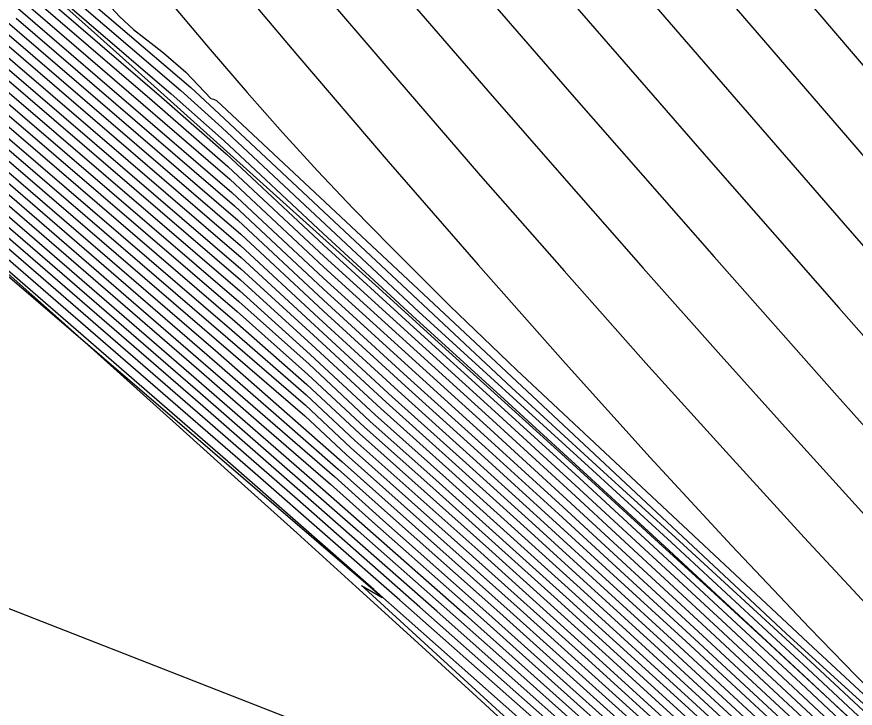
# Model space of a CAD drawing. Extents: x 2356077 to 2359823, y 225951 to 227822.
# Drawn here: x 2357927.46 to 2357941.73, y 226175.71 to 226187.47 of the extents above; entities that cross this region are included whole.
import ezdxf

# ---------------------------------------------------------------- set-up
doc = ezdxf.new("R2010")
doc.units = 0
for name, color, linetype in [('DTM Contours Major', 7, 'Continuous'), ('DTM Contours Minor', 7, 'Continuous'), ('Exist DTM Breakline', 7, 'Continuous'), ('Exist DTM Breakline Underwater', 7, 'Continuous')]:
    doc.layers.add(name, color=color, linetype=linetype)

msp = doc.modelspace()

# ---------------------------------------------------------------- linework, layer by layer
at = {"layer": 'DTM Contours Major'}
for points in [[(2357890.038, 226221.718), (2357910.684, 226201.993), (2357915.699, 226197.414), (2357918.845, 226194.595), (2357921.75, 226192.022), (2357924.427, 226189.669), (2357926.84, 226187.575), (2357931.271, 226183.772), (2357932.672, 226182.467), (2357934.07, 226181.191), (2357935.359, 226180.029), (2357936.58, 226178.922), (2357938.845, 226176.847), (2357941.105, 226174.755), (2357943.249, 226172.75), (2357945.722, 226170.406), (2357948.201, 226168.029), (2357950.088, 226166.2), (2357952.056, 226164.275), (2357954.343, 226162.016), (2357956.722, 226159.641), (2357957.922, 226158.433), (2357959.974, 226156.347), (2357961.675, 226154.6)], [(2357904.086, 226210.5), (2357906.851, 226207.403), (2357909.576, 226204.646), (2357920.404, 226194.302), (2357922.714, 226192.127), (2357924.258, 226190.769), (2357929.762, 226186.045), (2357931.049, 226184.927), (2357932.688, 226183.395), (2357935.595, 226180.756), (2357936.962, 226179.506), (2357939.536, 226177.131), (2357941.901, 226174.924), (2357944, 226172.947), (2357945.921, 226171.121), (2357947.848, 226169.273), (2357950.354, 226166.847), (2357951.952, 226165.287), (2357954.626, 226162.656), (2357956.021, 226161.273), (2357957.43, 226159.868), (2357958.839, 226158.456), (2357960.904, 226156.366), (2357962.907, 226154.316)], [(2357901.277, 226209.449), (2357910.519, 226200.862), (2357914.334, 226197.508), (2357918.08, 226194.199), (2357921.655, 226191.075), (2357925.005, 226188.171), (2357931.254, 226182.809), (2357932.454, 226181.728), (2357933.561, 226180.701), (2357934.761, 226179.631), (2357936.963, 226177.646), (2357938.955, 226175.83), (2357940.799, 226174.132), (2357942.546, 226172.506), (2357944.829, 226170.356), (2357946.952, 226168.331), (2357949.107, 226166.252), (2357951.342, 226164.072), (2357953.063, 226162.375), (2357955.022, 226160.425), (2357957.033, 226158.4), (2357959.065, 226156.329), (2357961.095, 226154.233)], [(2357958.039, 226154.527), (2357956.32, 226156.317), (2357954.311, 226158.383), (2357952.584, 226160.133), (2357951.408, 226161.311), (2357950.259, 226162.45), (2357949.132, 226163.555), (2357946.929, 226165.689), (2357945.06, 226167.47), (2357944.27, 226168.216), (2357942.948, 226169.451), (2357938.312, 226173.691), (2357936.565, 226175.261), (2357933.978, 226177.548), (2357931.513, 226179.703), (2357925.353, 226185.031), (2357919.05, 226190.447), (2357912.34, 226196.202), (2357905.625, 226201.971), (2357899.307, 226207.427)], [(2357904.346, 226204.087), (2357909.865, 226199.284), (2357915.51, 226194.413), (2357926.119, 226185.296), (2357930.556, 226181.463), (2357931.624, 226180.534), (2357932.798, 226179.52), (2357933.553, 226178.844), (2357935.3, 226177.301), (2357937.601, 226175.243), (2357938.993, 226173.984), (2357940.298, 226172.793), (2357941.538, 226171.651), (2357942.707, 226170.564), (2357944.755, 226168.638), (2357946.581, 226166.898), (2357948.424, 226165.123), (2357950.31, 226163.285), (2357952.23, 226161.389), (2357954.03, 226159.586), (2357955.909, 226157.678), (2357957.218, 226156.334), (2357958.563, 226154.942), (2357959.921, 226153.525)], [(2357927.406, 226197.315), (2357928.873, 226195.555), (2357930.283, 226193.877), (2357931.646, 226192.265), (2357932.972, 226190.707), (2357934.297, 226189.163), (2357935.595, 226187.659), (2357936.868, 226186.195), (2357938.113, 226184.772), (2357939.33, 226183.388), (2357941.381, 226181.075), (2357942.233, 226180.124), (2357943.081, 226179.185), (2357943.933, 226178.255), (2357944.794, 226177.328), (2357945.67, 226176.401), (2357946.733, 226175.298)], [(2357924.735, 226192.663), (2357928.148, 226188.651), (2357928.717, 226188.009), (2357929.203, 226187.479), (2357929.445, 226187.258), (2357929.795, 226186.981), (2357929.952, 226186.861), (2357930.335, 226186.532), (2357930.761, 226186.083), (2357930.806, 226186.07), (2357930.857, 226186.05), (2357940.558, 226176.98), (2357942.559, 226175.159)], [(2357927.117, 226185.38), (2357931.049, 226182.006), (2357932.37, 226180.864), (2357933.138, 226180.145), (2357935.218, 226178.296), (2357937.126, 226176.583), (2357938.311, 226175.509), (2357939.447, 226174.473), (2357941.585, 226172.503), (2357943.571, 226170.648), (2357945.368, 226168.949), (2357947.132, 226167.261), (2357948.767, 226165.684), (2357950.439, 226164.056), (2357952.15, 226162.372), (2357953.72, 226160.812), (2357955.331, 226159.194), (2357956.995, 226157.504), (2357958.153, 226156.317), (2357959.328, 226155.104), (2357961.684, 226152.649)]]:
    msp.add_lwpolyline(points, dxfattribs=at)
at = {"layer": 'DTM Contours Minor'}
for points in [[(2357933.376, 226177.75), (2357933.326, 226177.797), (2357933.679, 226177.595), (2357918.348, 226190.746), (2357910.225, 226197.716), (2357902.781, 226204.054), (2357896.371, 226209.541), (2357891.04, 226214.156), (2357888.52, 226216.368), (2357886.307, 226218.333), (2357884.288, 226220.142), (2357882.544, 226221.715), (2357880.859, 226223.244), (2357879.224, 226224.737), (2357877.634, 226226.201), (2357876.082, 226227.643), (2357873.981, 226229.615), (2357871.657, 226231.827)], [(2357905.797, 226217.743), (2357910.499, 226211.91), (2357919.91, 226200.215), (2357924.076, 226195.051), (2357928.001, 226190.218), (2357929.306, 226188.631), (2357930.071, 226187.714), (2357930.747, 226186.916), (2357931.378, 226186.186), (2357931.983, 226185.505), (2357932.579, 226184.853), (2357933.184, 226184.212), (2357933.817, 226183.562), (2357934.835, 226182.549), (2357935.962, 226181.465), (2357941.017, 226176.743), (2357943.59, 226174.352), (2357946.08, 226172.014), (2357948.596, 226169.628), (2357951.269, 226167.069), (2357953.155, 226165.243), (2357961.916, 226156.546), (2357963.098, 226155.314), (2357964.274, 226154.062)], [(2357919.423, 226213.216), (2357930.095, 226200.505), (2357932.153, 226198.061), (2357935.154, 226194.511), (2357938.156, 226190.986), (2357941.664, 226186.881), (2357943.217, 226185.075), (2357944.776, 226183.277), (2357946.329, 226181.512), (2357947.86, 226179.804), (2357949.358, 226178.176), (2357950.256, 226177.224), (2357951.14, 226176.305), (2357952.016, 226175.411)], [(2357901.79, 226211.447), (2357916.526, 226197.369), (2357919.802, 226194.36), (2357921.977, 226192.428), (2357924.029, 226190.62), (2357925.968, 226188.919), (2357927.768, 226187.365), (2357931.119, 226184.485), (2357932.678, 226183.027), (2357935.514, 226180.456), (2357936.824, 226179.26), (2357939.267, 226177.011), (2357941.251, 226175.167), (2357943.143, 226173.392), (2357944.944, 226171.689), (2357946.748, 226169.967), (2357949.118, 226167.684), (2357951.407, 226165.454), (2357953.239, 226163.655), (2357955.823, 226161.094), (2357957.144, 226159.775), (2357958.464, 226158.449), (2357960.525, 226156.362), (2357962.759, 226154.073)], [(2357959.572, 226153.316), (2357958.087, 226154.868), (2357956.618, 226156.389), (2357954.706, 226158.349), (2357952.823, 226160.253), (2357951.309, 226161.762), (2357950.266, 226162.792), (2357949.234, 226163.803), (2357948.212, 226164.796), (2357946.2, 226166.731), (2357944.414, 226168.429), (2357942.832, 226169.914), (2357941.508, 226171.135), (2357938.626, 226173.771), (2357937.067, 226175.177), (2357934.609, 226177.36), (2357932.322, 226179.368), (2357930.622, 226180.848), (2357925.586, 226185.197), (2357913.577, 226195.509), (2357907.3, 226200.912), (2357895.282, 226211.322)], [(2357902.592, 226211.153), (2357905.702, 226208.028), (2357918.493, 226195.809), (2357921.254, 226193.248), (2357923.106, 226191.611), (2357924.87, 226190.062), (2357926.547, 226188.609), (2357929.609, 226185.981), (2357931.081, 226184.709), (2357932.684, 226183.211), (2357935.554, 226180.608), (2357936.894, 226179.384), (2357939.401, 226177.071), (2357941.897, 226174.744), (2357944.025, 226172.74), (2357945.885, 226170.971), (2357947.751, 226169.182), (2357950.305, 226166.712), (2357951.986, 226165.071), (2357954.577, 226162.523), (2357957.287, 226159.835), (2357958.645, 226158.477), (2357960.697, 226156.413), (2357962.8, 226154.273)], [(2357900.45, 226209.928), (2357909.344, 226201.666), (2357913.355, 226198.148), (2357917.29, 226194.677), (2357921.068, 226191.382), (2357924.626, 226188.301), (2357931.236, 226182.628), (2357932.432, 226181.56), (2357933.47, 226180.594), (2357934.65, 226179.544), (2357936.813, 226177.598), (2357938.828, 226175.764), (2357940.744, 226174.001), (2357942.553, 226172.32), (2357944.125, 226170.842), (2357946.187, 226168.884), (2357948.293, 226166.86), (2357950.556, 226164.661), (2357952.118, 226163.127), (2357953.972, 226161.291), (2357955.884, 226159.376), (2357957.839, 226157.393), (2357959.931, 226155.246), (2357962.023, 226153.074)], [(2357902.123, 226208.952), (2357906.889, 226204.515), (2357911.688, 226200.064), (2357915.309, 226196.872), (2357918.863, 226193.726), (2357922.237, 226190.773), (2357925.383, 226188.042), (2357931.264, 226182.996), (2357932.479, 226181.893), (2357933.652, 226180.808), (2357934.87, 226179.719), (2357937.11, 226177.696), (2357939.081, 226175.896), (2357940.854, 226174.261), (2357942.541, 226172.69), (2357944.842, 226170.524), (2357947.034, 226168.432), (2357949.176, 226166.366), (2357951.352, 226164.242), (2357953.089, 226162.531), (2357955.123, 226160.507), (2357957.209, 226158.408), (2357959.246, 226156.332), (2357961.212, 226154.305)], [(2357902.998, 226208.425), (2357907.939, 226203.82), (2357912.859, 226199.264), (2357919.653, 226193.246), (2357922.823, 226190.466), (2357925.763, 226187.912), (2357931.27, 226183.186), (2357932.51, 226182.053), (2357933.743, 226180.914), (2357934.98, 226179.807), (2357936.148, 226178.753), (2357938.317, 226176.779), (2357940.07, 226175.167), (2357941.731, 226173.627), (2357944.095, 226171.41), (2357946.364, 226169.254), (2357948.557, 226167.145), (2357950.646, 226165.115), (2357952.093, 226163.695), (2357954.16, 226161.65), (2357956.302, 226159.509), (2357958.473, 226157.311), (2357960.379, 226155.358), (2357962.275, 226153.395)], [(2357953.057, 226159.481), (2357946.107, 226166.215), (2357945.25, 226167.153), (2357943.643, 226168.632), (2357940.284, 226171.704), (2357938.37, 226173.43), (2357936.289, 226175.291), (2357933.534, 226177.73), (2357931.048, 226179.907), (2357925.222, 226184.959), (2357918.616, 226190.644), (2357904.721, 226202.567), (2357898.262, 226208.131)], [(2357903.575, 226208.194), (2357908.772, 226203.342), (2357913.923, 226198.567), (2357917.198, 226195.645), (2357920.383, 226192.826), (2357923.379, 226190.19), (2357926.143, 226187.782), (2357931.276, 226183.377), (2357933.847, 226181.007), (2357935.101, 226179.882), (2357936.287, 226178.811), (2357938.488, 226176.803), (2357940.972, 226174.514), (2357943.302, 226172.338), (2357945.647, 226170.118), (2357947.981, 226167.881), (2357949.989, 226165.935), (2357952.082, 226163.887), (2357954.222, 226161.772), (2357956.441, 226159.553), (2357957.564, 226158.421), (2357959.609, 226156.34), (2357961.444, 226154.451)], [(2357904.147, 226207.919), (2357909.472, 226202.941), (2357914.744, 226198.101), (2357918.051, 226195.109), (2357923.876, 226189.97), (2357926.508, 226187.665), (2357931.266, 226183.581), (2357932.599, 226182.347), (2357933.951, 226181.106), (2357935.225, 226179.96), (2357936.43, 226178.868), (2357938.666, 226176.825), (2357941.039, 226174.633), (2357943.276, 226172.542), (2357945.685, 226170.261), (2357948.091, 226167.955), (2357950.039, 226166.067), (2357952.07, 226164.08), (2357954.282, 226161.894), (2357956.581, 226159.597), (2357957.742, 226158.428), (2357959.791, 226156.343), (2357961.56, 226154.524)], [(2357901.909, 226207.724), (2357905.79, 226204.104), (2357910.391, 226200.092), (2357914.879, 226196.152), (2357919.272, 226192.337), (2357923.454, 226188.727), (2357927.34, 226185.385), (2357931.118, 226182.143), (2357932.382, 226181.041), (2357933.213, 226180.264), (2357935.357, 226178.356), (2357937.305, 226176.603), (2357939.536, 226174.572), (2357941.601, 226172.667), (2357943.531, 226170.864), (2357945.401, 226169.096), (2357947.238, 226167.339), (2357949.646, 226165.009), (2357951.299, 226163.392), (2357952.957, 226161.754), (2357954.62, 226160.094), (2357956.331, 226158.367), (2357958.336, 226156.318), (2357960.627, 226153.948)], [(2357902.884, 226207.103), (2357906.979, 226203.288), (2357911.384, 226199.439), (2357915.69, 226195.654), (2357919.877, 226192.013), (2357923.849, 226188.58), (2357931.17, 226182.293), (2357932.397, 226181.216), (2357933.291, 226180.38), (2357935.494, 226178.418), (2357937.48, 226176.628), (2357939.624, 226174.672), (2357941.619, 226172.83), (2357943.494, 226171.078), (2357945.434, 226169.243), (2357947.344, 226167.416), (2357949.695, 226165.142), (2357951.31, 226163.562), (2357952.983, 226161.909), (2357954.72, 226160.177), (2357956.506, 226158.375), (2357958.519, 226156.32), (2357960.744, 226154.019)], [(2357959.455, 226153.247), (2357957.918, 226154.853), (2357956.398, 226156.429), (2357954.499, 226158.375), (2357952.852, 226160.041), (2357951.352, 226161.54), (2357950.269, 226162.611), (2357949.198, 226163.661), (2357948.139, 226164.69), (2357947.09, 226165.703), (2357945.109, 226167.595), (2357944.154, 226168.498), (2357942.891, 226169.682), (2357939.981, 226172.348), (2357938.483, 226173.718), (2357936.842, 226175.196), (2357934.321, 226177.43), (2357932.234, 226179.26), (2357930.703, 226180.593), (2357925.446, 226185.134), (2357919.402, 226190.327), (2357912.946, 226195.867), (2357906.452, 226201.45), (2357900.298, 226206.773)], [(2357902.207, 226206.571), (2357907.384, 226202.074), (2357912.402, 226197.689), (2357917.418, 226193.348), (2357930.842, 226181.793), (2357932.996, 226179.901), (2357935.858, 226177.355), (2357938.041, 226175.391), (2357939.269, 226174.274), (2357940.44, 226173.201), (2357941.558, 226172.168), (2357942.629, 226171.172), (2357944.214, 226169.684), (2357945.842, 226168.14), (2357947.769, 226166.291), (2357949.502, 226164.611), (2357951.274, 226162.876), (2357952.881, 226161.284), (2357954.322, 226159.843), (2357955.805, 226158.343), (2357957.784, 226156.318), (2357959.024, 226155.036), (2357960.274, 226153.736)], [(2357903.868, 226206.472), (2357908.164, 226202.475), (2357912.372, 226198.791), (2357916.494, 226195.162), (2357920.476, 226191.694), (2357924.241, 226188.436), (2357931.209, 226182.456), (2357932.413, 226181.389), (2357933.379, 226180.488), (2357934.538, 226179.458), (2357936.662, 226177.551), (2357938.701, 226175.699), (2357940.691, 226173.87), (2357942.56, 226172.133), (2357944.137, 226170.652), (2357946.128, 226168.761), (2357948.206, 226166.765), (2357950.526, 226164.51), (2357952.126, 226162.939), (2357953.909, 226161.171), (2357955.745, 226159.33), (2357957.629, 226157.42), (2357959.78, 226155.21), (2357961.938, 226152.968)], [(2357903.403, 226205.746), (2357908.391, 226201.41), (2357913.234, 226197.17), (2357918.042, 226193.004), (2357926.908, 226185.369), (2357932.359, 226180.686), (2357933.066, 226180.024), (2357936.028, 226177.387), (2357938.178, 226175.448), (2357939.358, 226174.373), (2357940.488, 226173.337), (2357941.57, 226172.336), (2357943.613, 226170.429), (2357945.335, 226168.801), (2357947.026, 226167.185), (2357948.699, 226165.571), (2357950.411, 226163.903), (2357952.161, 226162.181), (2357953.658, 226160.691), (2357955.194, 226159.148), (2357956.782, 226157.534), (2357957.969, 226156.317), (2357959.176, 226155.069), (2357960.392, 226153.806)], [(2357902.315, 226205.436), (2357908.154, 226200.369), (2357914.22, 226195.144), (2357925.751, 226185.24), (2357930.578, 226181.072), (2357933.268, 226178.724), (2357935.612, 226176.656), (2357937.263, 226175.184), (2357938.759, 226173.833), (2357941.527, 226171.301), (2357942.783, 226170.137), (2357944.764, 226168.275), (2357946.336, 226166.778), (2357948.284, 226164.903), (2357950.274, 226162.962), (2357951.284, 226161.966), (2357952.813, 226160.444), (2357954.368, 226158.877), (2357955.444, 226157.782), (2357956.825, 226156.363), (2357958.249, 226154.888), (2357959.689, 226153.386)], [(2357903.33, 226204.762), (2357909.011, 226199.825), (2357914.865, 226194.777), (2357925.931, 226185.271), (2357930.558, 226181.275), (2357932.527, 226179.56), (2357935.09, 226177.303), (2357937.439, 226175.208), (2357938.885, 226173.901), (2357941.536, 226171.474), (2357942.742, 226170.353), (2357944.758, 226168.458), (2357946.462, 226166.835), (2357948.354, 226165.013), (2357950.29, 226163.126), (2357951.271, 226162.159), (2357952.814, 226160.624), (2357954.506, 226158.92), (2357955.68, 226157.725), (2357957.023, 226156.346), (2357958.406, 226154.914), (2357959.804, 226153.455)], [(2357925.846, 226203.924), (2357927.872, 226201.5), (2357929.861, 226199.135), (2357931.794, 226196.849), (2357934.803, 226193.316), (2357938.094, 226189.483), (2357941.598, 226185.418), (2357942.976, 226183.827), (2357944.353, 226182.252), (2357945.725, 226180.703), (2357947.088, 226179.193), (2357948.437, 226177.735), (2357949.383, 226176.738), (2357950.323, 226175.767), (2357951.262, 226174.815)], [(2357926.382, 226201.699), (2357928.225, 226199.494), (2357930.017, 226197.363), (2357931.753, 226195.312), (2357933.427, 226193.346), (2357935.818, 226190.556), (2357939.221, 226186.62), (2357941.528, 226183.965), (2357942.724, 226182.595), (2357943.918, 226181.24), (2357945.113, 226179.904), (2357946.308, 226178.591), (2357947.505, 226177.304), (2357948.494, 226176.267), (2357949.489, 226175.246)], [(2357926.906, 226199.493), (2357928.56, 226197.511), (2357930.158, 226195.61), (2357931.703, 226193.784), (2357933.201, 226192.025), (2357934.469, 226190.546), (2357936.92, 226187.708), (2357939.274, 226185.004), (2357941.453, 226182.519), (2357942.475, 226181.362), (2357943.494, 226180.219), (2357944.515, 226179.088), (2357945.544, 226177.968), (2357946.584, 226176.859), (2357947.612, 226175.787), (2357948.657, 226174.72)], [(2357926.528, 226196.808), (2357927.878, 226195.176), (2357929.159, 226193.636), (2357930.385, 226192.173), (2357931.57, 226190.768), (2357932.728, 226189.407), (2357934.115, 226187.789), (2357935.478, 226186.212), (2357936.816, 226184.68), (2357938.124, 226183.194), (2357939.4, 226181.758), (2357940.641, 226180.375), (2357942.005, 226178.873), (2357942.682, 226178.138), (2357943.361, 226177.407), (2357944.048, 226176.677), (2357944.748, 226175.943), (2357945.853, 226174.805)], [(2357925.936, 226195.966), (2357928.306, 226193.086), (2357929.397, 226191.772), (2357930.441, 226190.522), (2357931.451, 226189.322), (2357932.439, 226188.157), (2357933.908, 226186.439), (2357935.354, 226184.769), (2357936.775, 226183.148), (2357938.168, 226181.581), (2357939.532, 226180.068), (2357940.864, 226178.613), (2357942.3, 226177.073), (2357943.261, 226176.061), (2357943.75, 226175.553)], [(2357926.837, 226193.297), (2357928.765, 226190.957), (2357930.536, 226188.831), (2357932.209, 226186.848), (2357933.78, 226185.012), (2357935.311, 226183.251), (2357936.799, 226181.571), (2357938.238, 226179.977), (2357939.625, 226178.477), (2357940.954, 226177.077), (2357941.749, 226176.26), (2357942.387, 226175.628)], [(2357924.301, 226190.928), (2357929.921, 226186.105), (2357931.02, 226185.143), (2357932.687, 226183.584), (2357934.211, 226182.193), (2357935.638, 226180.9), (2357937.03, 226179.626), (2357938.379, 226178.385), (2357940.803, 226176.134), (2357942.971, 226174.102), (2357944.958, 226172.221), (2357946.947, 226170.322), (2357949.428, 226167.931), (2357951.914, 226165.51), (2357953.27, 226164.18), (2357954.68, 226162.789), (2357956.127, 226161.354), (2357957.592, 226159.891), (2357959.06, 226158.417), (2357961.151, 226156.295), (2357963.052, 226154.342)], [(2357925.795, 226189.841), (2357930.083, 226186.161), (2357930.988, 226185.362), (2357932.675, 226183.785), (2357934.255, 226182.327), (2357935.687, 226181.03), (2357937.102, 226179.738), (2357938.483, 226178.468), (2357940.864, 226176.258), (2357942.886, 226174.364), (2357944.948, 226172.414), (2357947.01, 226170.446), (2357949.538, 226168.01), (2357951.872, 226165.739), (2357953.278, 226164.36), (2357954.741, 226162.917), (2357956.244, 226161.424), (2357957.77, 226159.897), (2357959.301, 226158.353), (2357961.415, 226156.195), (2357963.191, 226154.357)], [(2357927.196, 226189.089), (2357928.019, 226188.268), (2357928.566, 226187.854), (2357930.417, 226186.267), (2357930.901, 226185.82), (2357935.886, 226181.159), (2357937.32, 226179.844), (2357938.74, 226178.552), (2357940.971, 226176.502), (2357942.613, 226174.977), (2357943.725, 226173.935), (2357944.838, 226172.885), (2357945.956, 226171.823), (2357948.229, 226169.642), (2357950.599, 226167.343), (2357951.853, 226166.116), (2357953.469, 226164.526), (2357955.173, 226162.84), (2357956.946, 226161.076), (2357958.768, 226159.251), (2357960.619, 226157.385), (2357962.478, 226155.495), (2357964.176, 226153.756)], [(2357927.193, 226188.837), (2357930.248, 226186.216), (2357930.948, 226185.588), (2357934.3, 226182.454), (2357937.193, 226179.82), (2357938.603, 226178.527), (2357940.933, 226176.373), (2357942.792, 226174.637), (2357944.938, 226172.614), (2357947.079, 226170.576), (2357949.226, 226168.51), (2357951.342, 226166.451), (2357953.214, 226164.611), (2357954.705, 226163.129), (2357956.238, 226161.59), (2357957.795, 226160.006), (2357959.362, 226158.389), (2357961.854, 226155.893), (2357967.224, 226150.256)], [(2357870.928, 226185.805), (2357872.75, 226186.234), (2357875.121, 226186.776), (2357877.963, 226187.3), (2357881.199, 226187.676), (2357882.221, 226187.74), (2357883.273, 226187.779), (2357884.357, 226187.791), (2357885.476, 226187.774), (2357886.633, 226187.727), (2357887.83, 226187.65), (2357894.953, 226186.705), (2357902.826, 226185.034), (2357910.961, 226182.86), (2357918.867, 226180.408), (2357926.056, 226177.9), (2357932.04, 226175.562), (2357933.951, 226174.744), (2357935.578, 226174.022), (2357936.899, 226173.431), (2357937.891, 226173.006), (2357938.53, 226172.782), (2357938.793, 226172.796), (2357933.376, 226177.75)], [(2357927.136, 226187.517), (2357931.219, 226184.012), (2357932.678, 226182.65), (2357934.11, 226181.343), (2357935.429, 226180.152), (2357936.68, 226179.015), (2357938.998, 226176.888), (2357941.164, 226174.881), (2357943.221, 226172.956), (2357944.917, 226171.353), (2357947.465, 226168.918), (2357949.527, 226166.925), (2357951.395, 226165.104), (2357953.203, 226163.326), (2357955.625, 226160.923), (2357956.861, 226159.686), (2357958.099, 226158.44), (2357960.153, 226156.355), (2357961.784, 226154.68), (2357964.225, 226152.148)], [(2357927.443, 226187.448), (2357931.165, 226184.253), (2357932.675, 226182.841), (2357934.126, 226181.522), (2357935.472, 226180.304), (2357936.753, 226179.137), (2357939.133, 226176.949), (2357941.209, 226175.023), (2357943.185, 226173.172), (2357944.932, 226171.52), (2357946.681, 226169.851), (2357949.019, 226167.599), (2357951.402, 226165.278), (2357953.222, 226163.489), (2357955.724, 226161.008), (2357957.001, 226159.731), (2357958.279, 226158.446), (2357960.335, 226156.36), (2357962.672, 226153.959)], [(2357926.312, 226185.316), (2357931.768, 226180.6), (2357932.863, 226179.649), (2357933.688, 226178.911), (2357935.496, 226177.31), (2357937.754, 226175.287), (2357939.088, 226174.079), (2357940.348, 226172.927), (2357941.542, 226171.826), (2357942.677, 226170.77), (2357944.262, 226169.283), (2357946.211, 226167.43), (2357947.589, 226166.108), (2357949.408, 226164.345), (2357951.265, 226162.524), (2357952.84, 226160.962), (2357954.782, 226159.01), (2357956.132, 226157.637), (2357957.409, 226156.326), (2357958.718, 226154.972), (2357960.039, 226153.595)], [(2357926.509, 226185.335), (2357930.692, 226181.726), (2357931.875, 226180.698), (2357932.929, 226179.776), (2357933.819, 226178.981), (2357935.681, 226177.329), (2357937.9, 226175.336), (2357939.179, 226174.176), (2357940.393, 226173.064), (2357941.549, 226171.998), (2357942.651, 226170.973), (2357944.236, 226169.485), (2357946.296, 226167.528), (2357948.562, 226165.346), (2357950.357, 226163.597), (2357952.187, 226161.793), (2357954.223, 226159.758), (2357955.628, 226158.337), (2357957.597, 226156.321), (2357958.871, 226155.003), (2357960.156, 226153.666)]]:
    msp.add_lwpolyline(points, dxfattribs=at)
at = {"layer": 'Exist DTM Breakline'}
for points in [[(2357739.379, 226441.004), (2357819.613, 226359.102), (2357890.87, 226277.588), (2357993.999, 226180.096), (2358102.764, 226183.23), (2358191.473, 226205.9), (2358275.273, 226131.78), (2358421.38, 226152.319), (2358505.025, 226137.402), (2358547.118, 226053.573)], [(2357719.555, 226395.117), (2357791.559, 226318.918), (2357850.785, 226251.619), (2357976.144, 226133.407), (2357988.46, 226117.463)]]:
    msp.add_spline(points, degree=3, dxfattribs=at)
at = {"layer": 'Exist DTM Breakline Underwater'}
for points in [[(2357739.428, 226434.309), (2357811.723, 226357.465), (2357885.724, 226276.345), (2357991.789, 226172.502), (2358103.028, 226173.66), (2358191.056, 226197.408), (2358272.648, 226122.63), (2358421.22, 226141.688), (2358498.765, 226117.394), (2358527.12, 226046.782)], [(2357722.365, 226399.093), (2357796.501, 226325.142), (2357855.427, 226255.408), (2357974.836, 226142.381), (2357994.862, 226118.943)]]:
    msp.add_spline(points, degree=3, dxfattribs=at)

doc.saveas('drawing.dxf')
